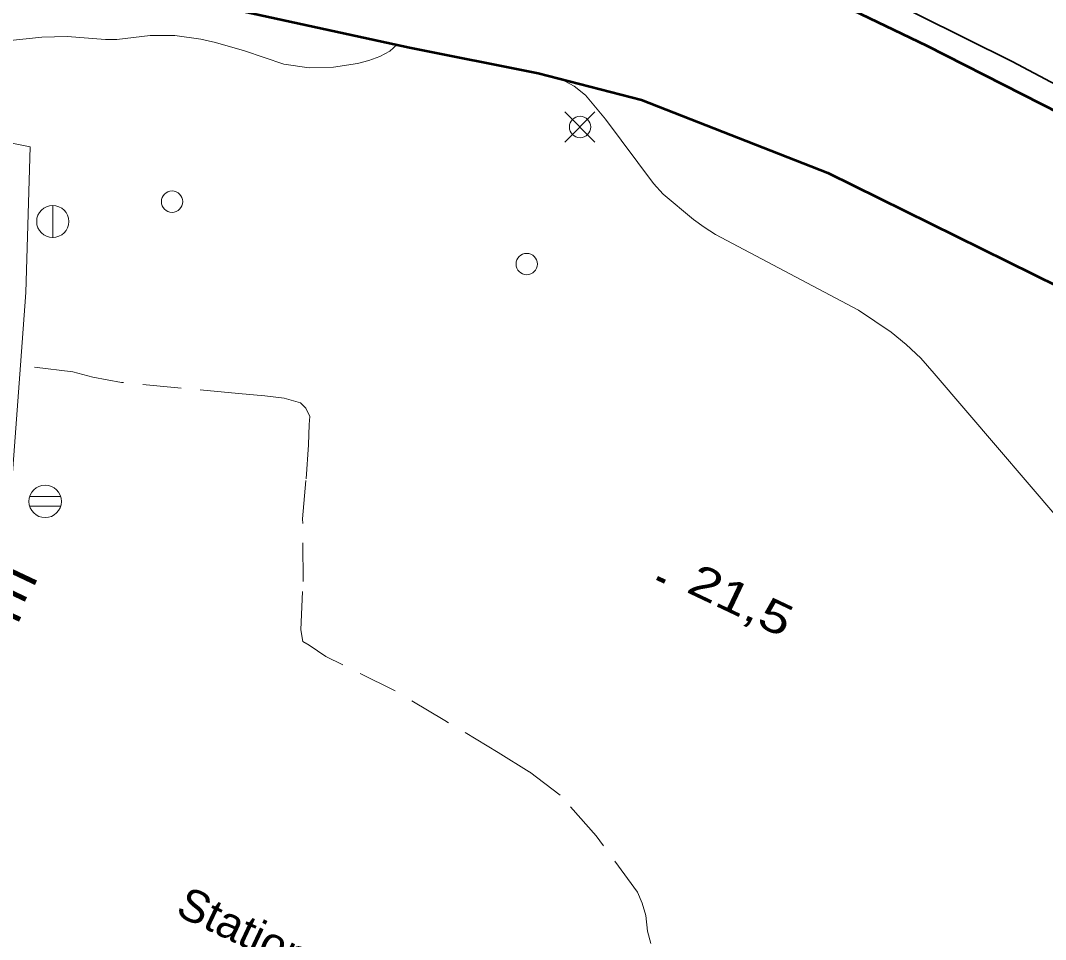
# Model space of a CAD drawing. Extents: x 356765 to 358572, y 5103174 to 5104650.
# Drawn here: x 357507.89 to 357555.78, y 5103689.59 to 5103732.54 of the extents above; entities that cross this region are included whole.
import ezdxf

# ---------------------------------------------------------------- set-up
doc = ezdxf.new("R2010")
doc.units = 0
doc.header["$LTSCALE"] = 0.6
doc.linetypes.add('MEDIUM_DASHED', pattern=[4.5, 3, -1.5])
for name, color, linetype, lineweight in [('2', 7, 'Continuous', 13), ('21', 7, 'Continuous', 53), ('22', 7, 'Continuous', 35), ('3', 7, 'Continuous', 140), ('31', 7, 'Continuous', 70), ('36', 7, 'Continuous', 13), ('52', 7, 'Continuous', 13)]:
    doc.layers.add(name, color=color, linetype=linetype, lineweight=lineweight)

msp = doc.modelspace()

# ---------------------------------------------------------------- linework, layer by layer
at = {"layer": '2'}
for points in [[(357525.48, 5103731.42), (357525.14, 5103731.11), (357524.68, 5103730.86), (357524.17, 5103730.68), (357523.63, 5103730.54), (357522.51, 5103730.36), (357521.37, 5103730.34), (357520.19, 5103730.51), (357518.35, 5103731.13), (357517, 5103731.51), (357516.32, 5103731.67), (357515.1, 5103731.84), (357513.94, 5103731.84), (357512.39, 5103731.65), (357511.85, 5103731.65), (357510.07, 5103731.8), (357508.89, 5103731.76), (357506.97, 5103731.57)], [(357557.88, 5103707.51), (357550.58, 5103716.05), (357549.95, 5103716.76), (357549.27, 5103717.41), (357548.57, 5103717.98), (357547.05, 5103719.01), (357540.37, 5103722.55), (357539.83, 5103722.88), (357539.34, 5103723.25), (357537.92, 5103724.43), (357537.47, 5103724.92), (357535.22, 5103727.93), (357534.29, 5103729.05), (357533.76, 5103729.48), (357533.15, 5103729.8)]]:
    msp.add_lwpolyline(points, dxfattribs=at)
at = {"layer": '21'}
for points in [[(357338.61, 5103773.13), (357340.11, 5103772.62), (357343.3, 5103771.76), (357350.78, 5103769.83), (357368.94, 5103766.05), (357392.09, 5103762.41), (357416.79, 5103758.21), (357441.26, 5103754.15), (357468.58, 5103749.26), (357504.23, 5103742.99), (357523.34, 5103739.7), (357536.22, 5103737.01), (357542.95, 5103734.88), (357550.23, 5103731.38), (357559.17, 5103726.82), (357569.84, 5103720.84), (357583.91, 5103712.01), (357595.28, 5103704.43), (357600.89, 5103700.45), (357609.42, 5103694), (357620.2, 5103685.76)], [(357511.52, 5103734.46), (357526.07, 5103731.29), (357532.07, 5103730.08), (357536.9, 5103728.84), (357545.61, 5103725.43), (357556.4, 5103720.09), (357561.12, 5103717.74), (357566.51, 5103714.48), (357571.32, 5103711.63), (357575.88, 5103708.84), (357579.94, 5103706.29), (357584.25, 5103703.34), (357588.47, 5103700.62), (357593.04, 5103697.26), (357597.8, 5103693.8), (357604.89, 5103688.51)]]:
    msp.add_lwpolyline(points, dxfattribs=at)
at = {"layer": '22'}
msp.add_lwpolyline([(357468.95, 5103750.64), (357513.48, 5103742.84), (357531.11, 5103739.41), (357539.54, 5103737.41), (357545.5, 5103734.97), (357554.23, 5103730.63), (357567.35, 5103723.66), (357583.76, 5103713.42), (357597.55, 5103704.05), (357603.13, 5103700.17), (357610.19, 5103694.78), (357623.39, 5103684.71)], dxfattribs=at)
at = {"layer": '3'}
msp.add_line((357537.64, 5103706.49), (357538, 5103706.32), dxfattribs=at)
at = {"layer": '36'}
for p, q in [((357534.73, 5103726.86), (357533.32, 5103728.27)), ((357533.32, 5103726.86), (357534.73, 5103728.27)), ((357509.39, 5103722.39), (357509.39, 5103723.89)), ((357509.76, 5103710.3), (357508.31, 5103710.3)), ((357508.31, 5103709.84), (357509.76, 5103709.84))]:
    msp.add_line(p, q, dxfattribs=at)
for centre, radius in [((357534.0341, 5103727.5677), 0.5), ((357514.9676, 5103724.0782), 0.5), ((357509.3912, 5103723.1527), 0.75), ((357531.5429, 5103721.1609), 0.5), ((357509.0375, 5103710.0696), 0.7588)]:
    msp.add_circle(centre, radius, dxfattribs=at)
at = {"layer": '52'}
msp.add_lwpolyline([(357504.68, 5103691.39), (357505.17, 5103694.03), (357507.25, 5103707.82), (357507.89, 5103716.43), (357508.14, 5103719.84), (357508.33, 5103726.64), (357506.13, 5103727.08), (357505.11, 5103727.36), (357504.37, 5103727.77), (357503.88, 5103728.14), (357503.48, 5103728.46), (357502.99, 5103729.17)], dxfattribs=at)
at = {"layer": '52', "linetype": 'MEDIUM_DASHED'}
msp.add_lwpolyline([(357537.34, 5103689.41), (357537.18, 5103689.99), (357537.1, 5103690.72), (357536.93, 5103691.29), (357536.72, 5103691.8), (357534.78, 5103694.44), (357533.1, 5103696.34), (357531.66, 5103697.43), (357530.21, 5103698.34), (357527.72, 5103699.83), (357525.37, 5103701.23), (357522.16, 5103702.82), (357521.38, 5103703.35), (357521.08, 5103703.52), (357520.99, 5103704.06), (357521.09, 5103706.33), (357521.07, 5103709.26), (357521.23, 5103711.12), (357521.34, 5103712.71), (357521.38, 5103713.66), (357521.4, 5103714.04), (357521.22, 5103714.43), (357520.97, 5103714.67), (357520.21, 5103714.9), (357519.3, 5103715.01), (357518.08, 5103715.11), (357512.6, 5103715.63), (357511.27, 5103715.88), (357510.33, 5103716.12), (357507.89, 5103716.43)], dxfattribs=at)

# ---------------------------------------------------------------- texts
at = {"layer": '3', "width": 1.3}
msp.add_text('21,5   ', height=1.5, rotation=334.619, dxfattribs=at).set_placement((357538.94, 5103705.86))
at = {"layer": '31', "width": 1.1}
msp.add_text('BIBLIOTHÈQUE', height=2.1, rotation=334.69, dxfattribs=at).set_placement((357487.3, 5103714.15))
at = {"layer": '52', "width": 1.05}
msp.add_text('Stationnement', height=1.5, rotation=334.72, dxfattribs=at).set_placement((357515.07, 5103690.77))

doc.saveas('drawing.dxf')
